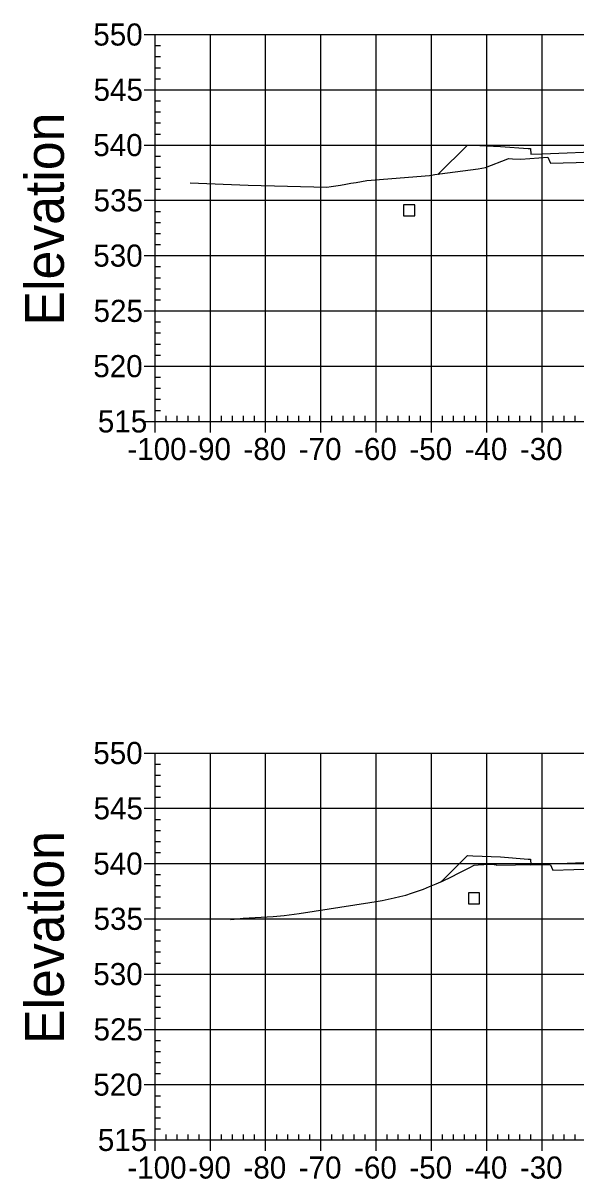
# Model space of a CAD drawing. Extents: x 708103 to 717568, y 374476 to 378707.
# Drawn here: x 708103.1 to 708203.1, y 377617.6 to 377826.7 of the extents above; entities that cross this region are included whole.
import ezdxf

# ---------------------------------------------------------------- set-up
doc = ezdxf.new("R2010")
doc.units = 0
for name, color, linetype in [('10', 7, 'Continuous'), ('14', 7, 'Continuous'), ('22', 7, 'Continuous'), ('57', 7, 'Continuous'), ('60', 7, 'Continuous'), ('Existing', 7, 'Continuous')]:
    doc.layers.add(name, color=color, linetype=linetype)

msp = doc.modelspace()

# ---------------------------------------------------------------- linework, layer by layer
for points in [[(708196.93, 377801.36), (708197.03, 377801.36), (708197.03, 377801.46), (708196.93, 377801.46)], [(708196.93, 377798.36), (708197.03, 377798.36), (708197.03, 377798.46), (708196.93, 377798.46)], [(708196.93, 377672.79), (708197.03, 377672.79), (708197.03, 377672.89), (708196.93, 377672.89)], [(708196.93, 377669.79), (708197.03, 377669.79), (708197.03, 377669.89), (708196.93, 377669.89)]]:
    msp.add_lwpolyline(points, close=True)
at = {"layer": '10'}
for points in [[(708171.95, 377791.83), (708173.95, 377791.83), (708173.95, 377793.83), (708171.95, 377793.83)], [(708183.67, 377667.34), (708185.67, 377667.34), (708185.67, 377669.34), (708183.67, 377669.34)]]:
    msp.add_lwpolyline(points, close=True, dxfattribs=at)
at = {"layer": '14'}
for points in [[(708196.98, 377803.07), (708196.98, 377803.12), (708196.98, 377803.07), (708196.93, 377803.07), (708196.98, 377803.07), (708196.98, 377803.02), (708196.98, 377803.07), (708197.03, 377803.07)], [(708178.22, 377799.37), (708178.22, 377799.42), (708178.22, 377799.37), (708178.17, 377799.37), (708178.22, 377799.37), (708178.22, 377799.32), (708178.22, 377799.37), (708178.27, 377799.37)], [(708196.98, 377674.5), (708196.98, 377674.55), (708196.98, 377674.5), (708196.93, 377674.5), (708196.98, 377674.5), (708196.98, 377674.45), (708196.98, 377674.5), (708197.03, 377674.5)], [(708178.81, 377671.39), (708178.81, 377671.44), (708178.81, 377671.39), (708178.76, 377671.39), (708178.81, 377671.39), (708178.81, 377671.34), (708178.81, 377671.39), (708178.86, 377671.39)]]:
    msp.add_lwpolyline(points, dxfattribs=at)
at = {"layer": '22'}
for points in [[(708178.22, 377799.37), (708183.48, 377804.63), (708184.48, 377804.59), (708189.48, 377804.39), (708194.48, 377803.99), (708194.9, 377803.99), (708194.98, 377802.99), (708196.98, 377803.07), (708208.98, 377803.55), (708220.98, 377803.91), (708226.98, 377804.03), (708232.98, 377803.91), (708244.98, 377803.55), (708256.98, 377803.07), (708258.98, 377802.99), (708259.07, 377803.99), (708259.48, 377803.99), (708264.48, 377804.39), (708269.48, 377804.59), (708270.48, 377804.63), (708277.44, 377797.68)], [(708178.81, 377671.39), (708183.48, 377676.06), (708184.48, 377676.02), (708189.48, 377675.82), (708194.48, 377675.42), (708194.9, 377675.42), (708194.98, 377674.42), (708196.98, 377674.5), (708208.98, 377674.98), (708220.98, 377675.34), (708226.98, 377675.46), (708232.98, 377675.34), (708244.98, 377674.98), (708256.98, 377674.5), (708258.98, 377674.42), (708259.07, 377675.42), (708259.48, 377675.42), (708264.48, 377675.82), (708269.48, 377676.02), (708270.48, 377676.06), (708273.25, 377673.3)]]:
    msp.add_lwpolyline(points, dxfattribs=at)
at = {"layer": '57'}
for p, q in [((708124.98, 377824.63), (708126.98, 377824.63)), ((708126.98, 377824.63), (708326.98, 377824.63)), ((708126.98, 377754.63), (708126.98, 377824.63)), ((708126.98, 377754.63), (708126.98, 377824.63)), ((708136.98, 377754.63), (708136.98, 377824.63)), ((708146.98, 377754.63), (708146.98, 377824.63)), ((708156.98, 377754.63), (708156.98, 377824.63)), ((708166.98, 377754.63), (708166.98, 377824.63)), ((708176.98, 377754.63), (708176.98, 377824.63)), ((708186.98, 377754.63), (708186.98, 377824.63)), ((708196.98, 377754.63), (708196.98, 377824.63)), ((708126.98, 377822.63), (708127.98, 377822.63)), ((708126.98, 377820.63), (708127.98, 377820.63)), ((708126.98, 377818.63), (708127.98, 377818.63)), ((708126.98, 377816.63), (708127.98, 377816.63)), ((708124.98, 377814.63), (708126.98, 377814.63)), ((708126.98, 377814.63), (708326.98, 377814.63)), ((708126.98, 377812.63), (708127.98, 377812.63)), ((708126.98, 377810.63), (708127.98, 377810.63)), ((708126.98, 377808.63), (708127.98, 377808.63)), ((708126.98, 377806.63), (708127.98, 377806.63)), ((708124.98, 377804.63), (708126.98, 377804.63)), ((708126.98, 377804.63), (708326.98, 377804.63)), ((708126.98, 377802.63), (708127.98, 377802.63)), ((708126.98, 377800.63), (708127.98, 377800.63)), ((708126.98, 377798.63), (708127.98, 377798.63)), ((708126.98, 377796.63), (708127.98, 377796.63)), ((708124.98, 377794.63), (708126.98, 377794.63)), ((708126.98, 377794.63), (708326.98, 377794.63)), ((708126.98, 377792.63), (708127.98, 377792.63)), ((708126.98, 377790.63), (708127.98, 377790.63)), ((708126.98, 377788.63), (708127.98, 377788.63)), ((708126.98, 377786.63), (708127.98, 377786.63)), ((708124.98, 377784.63), (708126.98, 377784.63)), ((708126.98, 377784.63), (708326.98, 377784.63)), ((708126.98, 377782.63), (708127.98, 377782.63)), ((708126.98, 377780.63), (708127.98, 377780.63)), ((708126.98, 377778.63), (708127.98, 377778.63)), ((708126.98, 377776.63), (708127.98, 377776.63)), ((708124.98, 377774.63), (708126.98, 377774.63)), ((708126.98, 377774.63), (708326.98, 377774.63)), ((708126.98, 377772.63), (708127.98, 377772.63)), ((708126.98, 377770.63), (708127.98, 377770.63)), ((708126.98, 377768.63), (708127.98, 377768.63)), ((708124.98, 377764.63), (708126.98, 377764.63)), ((708126.98, 377766.63), (708127.98, 377766.63)), ((708126.98, 377764.63), (708326.98, 377764.63)), ((708126.98, 377762.63), (708127.98, 377762.63)), ((708126.98, 377760.63), (708127.98, 377760.63)), ((708126.98, 377758.63), (708127.98, 377758.63)), ((708126.98, 377756.63), (708127.98, 377756.63)), ((708124.98, 377754.63), (708126.98, 377754.63)), ((708126.98, 377754.63), (708326.98, 377754.63)), ((708126.98, 377754.63), (708326.98, 377754.63)), ((708126.98, 377752.63), (708126.98, 377754.63)), ((708128.98, 377754.63), (708128.98, 377755.63)), ((708130.98, 377754.63), (708130.98, 377755.63)), ((708132.98, 377754.63), (708132.98, 377755.63)), ((708134.98, 377754.63), (708134.98, 377755.63)), ((708136.98, 377752.63), (708136.98, 377754.63)), ((708138.98, 377754.63), (708138.98, 377755.63)), ((708140.98, 377754.63), (708140.98, 377755.63)), ((708142.98, 377754.63), (708142.98, 377755.63)), ((708144.98, 377754.63), (708144.98, 377755.63)), ((708146.98, 377752.63), (708146.98, 377754.63)), ((708148.98, 377754.63), (708148.98, 377755.63)), ((708150.98, 377754.63), (708150.98, 377755.63)), ((708152.98, 377754.63), (708152.98, 377755.63)), ((708154.98, 377754.63), (708154.98, 377755.63)), ((708156.98, 377752.63), (708156.98, 377754.63)), ((708158.98, 377754.63), (708158.98, 377755.63)), ((708160.98, 377754.63), (708160.98, 377755.63)), ((708162.98, 377754.63), (708162.98, 377755.63)), ((708164.98, 377754.63), (708164.98, 377755.63)), ((708166.98, 377752.63), (708166.98, 377754.63)), ((708168.98, 377754.63), (708168.98, 377755.63)), ((708170.98, 377754.63), (708170.98, 377755.63)), ((708172.98, 377754.63), (708172.98, 377755.63)), ((708174.98, 377754.63), (708174.98, 377755.63)), ((708176.98, 377752.63), (708176.98, 377754.63)), ((708178.98, 377754.63), (708178.98, 377755.63)), ((708180.98, 377754.63), (708180.98, 377755.63)), ((708182.98, 377754.63), (708182.98, 377755.63)), ((708184.98, 377754.63), (708184.98, 377755.63)), ((708186.98, 377752.63), (708186.98, 377754.63)), ((708188.98, 377754.63), (708188.98, 377755.63)), ((708190.98, 377754.63), (708190.98, 377755.63)), ((708192.98, 377754.63), (708192.98, 377755.63)), ((708194.98, 377754.63), (708194.98, 377755.63)), ((708196.98, 377752.63), (708196.98, 377754.63)), ((708198.98, 377754.63), (708198.98, 377755.63)), ((708200.98, 377754.63), (708200.98, 377755.63)), ((708202.98, 377754.63), (708202.98, 377755.63)), ((708124.98, 377694.63), (708126.98, 377694.63)), ((708126.98, 377694.63), (708326.98, 377694.63)), ((708126.98, 377624.63), (708126.98, 377694.63)), ((708126.98, 377624.63), (708126.98, 377694.63)), ((708136.98, 377624.63), (708136.98, 377694.63)), ((708146.98, 377624.63), (708146.98, 377694.63)), ((708156.98, 377624.63), (708156.98, 377694.63)), ((708166.98, 377624.63), (708166.98, 377694.63)), ((708176.98, 377624.63), (708176.98, 377694.63)), ((708186.98, 377624.63), (708186.98, 377694.63)), ((708196.98, 377624.63), (708196.98, 377694.63)), ((708126.98, 377692.63), (708127.98, 377692.63)), ((708126.98, 377690.63), (708127.98, 377690.63)), ((708126.98, 377688.63), (708127.98, 377688.63)), ((708126.98, 377686.63), (708127.98, 377686.63)), ((708124.98, 377684.63), (708126.98, 377684.63)), ((708126.98, 377684.63), (708326.98, 377684.63)), ((708126.98, 377682.63), (708127.98, 377682.63)), ((708126.98, 377680.63), (708127.98, 377680.63)), ((708126.98, 377678.63), (708127.98, 377678.63)), ((708126.98, 377676.63), (708127.98, 377676.63)), ((708124.98, 377674.63), (708126.98, 377674.63)), ((708126.98, 377674.63), (708326.98, 377674.63)), ((708126.98, 377672.63), (708127.98, 377672.63)), ((708126.98, 377670.63), (708127.98, 377670.63)), ((708126.98, 377668.63), (708127.98, 377668.63)), ((708126.98, 377666.63), (708127.98, 377666.63)), ((708124.98, 377664.63), (708126.98, 377664.63)), ((708126.98, 377664.63), (708326.98, 377664.63)), ((708126.98, 377662.63), (708127.98, 377662.63)), ((708126.98, 377660.63), (708127.98, 377660.63)), ((708126.98, 377658.63), (708127.98, 377658.63)), ((708126.98, 377656.63), (708127.98, 377656.63)), ((708124.98, 377654.63), (708126.98, 377654.63)), ((708126.98, 377654.63), (708326.98, 377654.63)), ((708126.98, 377652.63), (708127.98, 377652.63)), ((708126.98, 377650.63), (708127.98, 377650.63)), ((708126.98, 377648.63), (708127.98, 377648.63)), ((708126.98, 377646.63), (708127.98, 377646.63)), ((708124.98, 377644.63), (708126.98, 377644.63)), ((708126.98, 377644.63), (708326.98, 377644.63)), ((708126.98, 377642.63), (708127.98, 377642.63)), ((708126.98, 377640.63), (708127.98, 377640.63)), ((708126.98, 377638.63), (708127.98, 377638.63)), ((708126.98, 377636.63), (708127.98, 377636.63)), ((708124.98, 377634.63), (708126.98, 377634.63)), ((708126.98, 377634.63), (708326.98, 377634.63)), ((708126.98, 377632.63), (708127.98, 377632.63)), ((708126.98, 377630.63), (708127.98, 377630.63)), ((708126.98, 377628.63), (708127.98, 377628.63)), ((708126.98, 377626.63), (708127.98, 377626.63)), ((708124.98, 377624.63), (708126.98, 377624.63)), ((708126.98, 377624.63), (708326.98, 377624.63)), ((708126.98, 377624.63), (708326.98, 377624.63)), ((708126.98, 377622.63), (708126.98, 377624.63)), ((708128.98, 377624.63), (708128.98, 377625.63)), ((708130.98, 377624.63), (708130.98, 377625.63)), ((708132.98, 377624.63), (708132.98, 377625.63)), ((708134.98, 377624.63), (708134.98, 377625.63)), ((708136.98, 377622.63), (708136.98, 377624.63)), ((708138.98, 377624.63), (708138.98, 377625.63)), ((708140.98, 377624.63), (708140.98, 377625.63)), ((708142.98, 377624.63), (708142.98, 377625.63)), ((708144.98, 377624.63), (708144.98, 377625.63)), ((708146.98, 377622.63), (708146.98, 377624.63)), ((708148.98, 377624.63), (708148.98, 377625.63)), ((708150.98, 377624.63), (708150.98, 377625.63)), ((708152.98, 377624.63), (708152.98, 377625.63)), ((708154.98, 377624.63), (708154.98, 377625.63)), ((708156.98, 377622.63), (708156.98, 377624.63)), ((708158.98, 377624.63), (708158.98, 377625.63)), ((708160.98, 377624.63), (708160.98, 377625.63)), ((708162.98, 377624.63), (708162.98, 377625.63)), ((708164.98, 377624.63), (708164.98, 377625.63)), ((708166.98, 377622.63), (708166.98, 377624.63)), ((708168.98, 377624.63), (708168.98, 377625.63)), ((708170.98, 377624.63), (708170.98, 377625.63)), ((708172.98, 377624.63), (708172.98, 377625.63)), ((708174.98, 377624.63), (708174.98, 377625.63)), ((708176.98, 377622.63), (708176.98, 377624.63)), ((708178.98, 377624.63), (708178.98, 377625.63)), ((708180.98, 377624.63), (708180.98, 377625.63)), ((708182.98, 377624.63), (708182.98, 377625.63)), ((708184.98, 377624.63), (708184.98, 377625.63)), ((708186.98, 377622.63), (708186.98, 377624.63)), ((708188.98, 377624.63), (708188.98, 377625.63)), ((708190.98, 377624.63), (708190.98, 377625.63)), ((708192.98, 377624.63), (708192.98, 377625.63)), ((708194.98, 377624.63), (708194.98, 377625.63)), ((708196.98, 377622.63), (708196.98, 377624.63)), ((708198.98, 377624.63), (708198.98, 377625.63)), ((708200.98, 377624.63), (708200.98, 377625.63)), ((708202.98, 377624.63), (708202.98, 377625.63))]:
    msp.add_line(p, q, dxfattribs=at)
at = {"layer": 'Existing'}
for points in [[(708133.34, 377797.78), (708143.82, 377797.38), (708158.03, 377797.03), (708158.82, 377797.13), (708159.66, 377797.26), (708160.54, 377797.4), (708161.46, 377797.55), (708162.41, 377797.72), (708163.36, 377797.88), (708164.34, 377798.05), (708165.28, 377798.2), (708176.65, 377799.14), (708177.59, 377799.28), (708178.49, 377799.41), (708185.4, 377800.35), (708186.76, 377800.56), (708190.77, 377802.15), (708190.94, 377802.19), (708191.61, 377802.15), (708193.14, 377802.06), (708198.04, 377802.41), (708198.47, 377801.48), (708198.53, 377801.34), (708205.42, 377801.53)], [(708140.62, 377664.51), (708141.29, 377664.56), (708142.94, 377664.73), (708146.16, 377664.91), (708148.36, 377665.07), (708150.31, 377665.25), (708152.16, 377665.48), (708153.03, 377665.61), (708165.82, 377667.57), (708166.95, 377667.76), (708168.06, 377667.96), (708169.14, 377668.17), (708170.21, 377668.4), (708171.27, 377668.66), (708172.32, 377668.94), (708173.38, 377669.26), (708174.43, 377669.61), (708175.51, 377670), (708176.63, 377670.45), (708177.81, 377670.94), (708179.08, 377671.51), (708180.46, 377672.17), (708182.01, 377672.94), (708183.8, 377673.88), (708184.72, 377674.36), (708185.4, 377674.39), (708186.43, 377674.46), (708187.88, 377674.53), (708188.68, 377674.39), (708188.81, 377674.36), (708192.2, 377674.4), (708197.79, 377674.43), (708198.52, 377674.39), (708198.85, 377673.57), (708198.91, 377673.42), (708202.71, 377673.55), (708226.75, 377674.27)]]:
    msp.add_lwpolyline(points, dxfattribs=at)

# ---------------------------------------------------------------- texts
at = {"layer": '14'}
for p in [(708184.45, 377804.54), (708184.45, 377803.88), (708189.45, 377803.68), (708184.45, 377675.97), (708184.45, 377675.31), (708189.45, 377675.11)]:
    msp.add_text('+', height=0.1, dxfattribs=at).set_placement(p)
at = {"layer": '57'}
for s, p in [('550', (708115.81, 377822.63)), ('545', (708115.86, 377812.63)), ('540', (708115.81, 377802.63)), ('535', (708115.86, 377792.63)), ('530', (708115.81, 377782.63)), ('525', (708115.86, 377772.63)), ('520', (708115.81, 377762.63)), ('515', (708116.63, 377752.63)), ('-100', (708121.97, 377747.63)), ('-90', (708132.98, 377747.63)), ('-80', (708142.98, 377747.63)), ('-70', (708152.98, 377747.63)), ('-60', (708162.98, 377747.63)), ('-50', (708172.98, 377747.63)), ('-40', (708182.98, 377747.63)), ('-30', (708192.98, 377747.63)), ('550', (708115.81, 377692.63)), ('545', (708115.86, 377682.63)), ('540', (708115.81, 377672.63)), ('535', (708115.86, 377662.63)), ('530', (708115.81, 377652.63)), ('525', (708115.86, 377642.63)), ('520', (708115.81, 377632.63)), ('515', (708116.63, 377622.63)), ('-100', (708121.97, 377617.63)), ('-90', (708132.98, 377617.63)), ('-80', (708142.98, 377617.63)), ('-70', (708152.98, 377617.63)), ('-60', (708162.98, 377617.63)), ('-50', (708172.98, 377617.63)), ('-40', (708182.98, 377617.63)), ('-30', (708192.98, 377617.63))]:
    msp.add_text(s, height=4, dxfattribs=at).set_placement(p)
at = {"layer": '60'}
for p in [(708110.48, 377771.99), (708110.48, 377641.99)]:
    msp.add_text('Elevation', height=7, rotation=90, dxfattribs=at).set_placement(p)

doc.saveas('drawing.dxf')
